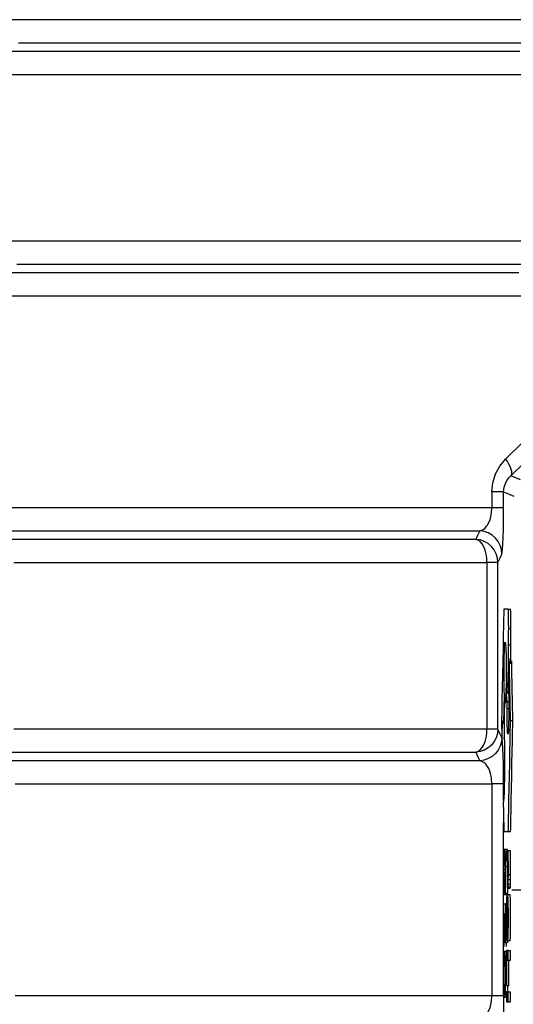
# Model space of a CAD drawing. Header units: millimetres. Extents: x 196 to 2027204, y -221452 to 153872.
# Tile 298 of 381: x 1216326 to 1216539, y -199234 to -198810. Entities that reach past the tile are written whole.
import ezdxf

# ---------------------------------------------------------------- set-up
doc = ezdxf.new("R2010")
doc.units = ezdxf.units.MM
doc.linetypes.add('CENTER', pattern=[50.8, 31.75, -6.35, 6.35, -6.35])
doc.layers.add('00_Основной', color=163, linetype='Continuous', lineweight=40)
doc.layers.add('электрика', color=1, linetype='Continuous', lineweight=140)
doc.styles.add('Times New Roman', font='times.ttf')

msp = doc.modelspace()

# ---------------------------------------------------------------- linework, layer by layer
at = {"color": 252, "linetype": 'CENTER', "lineweight": 25, "ltscale": 10}
msp.add_line((1216538.04, -199184.32, 0.2), (1217380.82, -199184.32, 0.2), dxfattribs=at)
at = {"layer": '00_Основной', "color": 252, "lineweight": 25, "ltscale": 10}
for p, q in [((1216541.73, -199007.8, 0.2), (1216537.49, -199006.05, 0.2)), ((1216529.37, -199013.07, 0.2), (1216529.37, -199019.84, 0.2)), ((1216534.44, -199013.07, 0.2), (1216538.8, -199014.87, 0.2)), ((1216534.44, -199019.84, 0.2), (1216534.44, -199013.07, 0.2)), ((1216527.27, -199043.42, 0.2), (1216527.27, -199115.09, 0.2)), ((1216531.96, -199115.09, 0.2), (1216531.96, -199043.42, 0.2)), ((1216536.46, -199063.5, 0.2), (1216537.44, -199063.5, 0.2)), ((1216536.63, -199071.91, 0.2), (1216537.61, -199071.91, 0.2)), ((1216536.49, -199078.82, 0.2), (1216537.49, -199078.82, 0.2)), ((1216536.4, -199095.86, 0.2), (1216536.59, -199084.94, 0.2)), ((1216536.7, -199086.66, 0.2), (1216536.51, -199097.7, 0.2)), ((1216536.59, -199084.94, 0.2), (1216537.58, -199084.94, 0.2)), ((1216536.7, -199086.66, 0.2), (1216537.7, -199086.66, 0.2)), ((1216537.56, -199086.66, 0.2), (1216537.58, -199084.94, 0.2)), ((1216535.53, -199093.81, 0.2), (1216535.98, -199099.81, 0.2)), ((1216534.77, -199100.53, 0.2), (1216535.38, -199100.53, 0.2)), ((1216534.88, -199102.7, 0.2), (1216535.27, -199102.7, 0.2)), ((1216535.91, -199103.31, 0.2), (1216536.64, -199103.31, 0.2)), ((1216535.89, -199106.3, 0.2), (1216536.67, -199106.3, 0.2)), ((1216533.57, -199111.35, 0.2), (1216533.72, -199119.21, 0.2)), ((1216534.48, -199112.89, 0.2), (1216534.65, -199112.89, 0.2)), ((1216537.42, -199111.35, 0.2), (1216538.42, -199111.35, 0.2)), ((1216534.72, -199119.21, 0.2), (1216534.74, -199118.74, 0.2)), ((1216529.37, -199138.67, 0.2), (1216529.37, -199229.84, 0.2)), ((1216534.44, -199145.66, 0.2), (1216534.44, -199138.67, 0.2)), ((1216534.44, -199229.84, 0.2), (1216534.44, -199155.26, 0.2)), ((1216534.53, -199159.19, 0.2), (1216535.53, -199159.19, 0.2)), ((1216536.46, -199159.19, 0.2), (1216537.44, -199159.19, 0.2)), ((1216535.86, -199166.85, 0.2), (1216534.86, -199166.85, 0.2)), ((1216535.17, -199167.95, 0.2), (1216535.62, -199167.95, 0.2)), ((1216535.62, -199167.54, 0.2), (1216535.62, -199171.76, 0.2)), ((1216537.43, -199167.54, 0.2), (1216536.44, -199167.54, 0.2)), ((1216534.59, -199173.23, 0.2), (1216535.16, -199173.23, 0.2)), ((1216534.62, -199171.62, 0.2), (1216535.12, -199171.62, 0.2)), ((1216535.25, -199170.88, 0.2), (1216535.62, -199170.88, 0.2)), ((1216535.62, -199171.76, 0.2), (1216535.91, -199171.76, 0.2)), ((1216536.03, -199171.73, 0.2), (1216536.33, -199171.73, 0.2)), ((1216534.56, -199175.4, 0.2), (1216535.17, -199175.4, 0.2)), ((1216534.95, -199177, 0.2), (1216534.82, -199177, 0.2)), ((1216534.95, -199177, 0.2), (1216535.17, -199177, 0.2)), ((1216535.27, -199174.23, 0.2), (1216535.91, -199174.23, 0.2)), ((1216536.43, -199177.64, 0.2), (1216537.43, -199177.64, 0.2)), ((1216536.4, -199181.78, 0.2), (1216537.4, -199181.78, 0.2)), ((1216536.43, -199179.83, 0.2), (1216537.42, -199179.83, 0.2)), ((1216534.5, -199186.21, 0.2), (1216534.95, -199186.21, 0.2)), ((1216534.95, -199186.21, 0.2), (1216535.94, -199186.21, 0.2)), ((1216535.27, -199185.69, 0.2), (1216536.26, -199185.69, 0.2)), ((1216535.5, -199186.21, 0.2), (1216535.94, -199186.21, 0.2)), ((1216536.11, -199183.56, 0.2), (1216536.19, -199183.56, 0.2)), ((1216536.19, -199183.56, 0.2), (1216536.27, -199183.56, 0.2)), ((1216537.21, -199186.46, 0.2), (1216536.22, -199186.46, 0.2)), ((1216536.27, -199183.56, 0.2), (1216537.26, -199183.56, 0.2)), ((1216536.35, -199183.04, 0.2), (1216537.34, -199183.04, 0.2)), ((1216535.65, -199190.36, 0.2), (1216535.27, -199190.36, 0.2)), ((1216534.91, -199194.61, 0.2), (1216535.17, -199194.61, 0.2)), ((1216535.72, -199196.31, 0.2), (1216536.35, -199196.31, 0.2)), ((1216534.82, -199201.56, 0.2), (1216534.47, -199208.72, 0.2)), ((1216534.82, -199201.56, 0.2), (1216535.14, -199201.56, 0.2)), ((1216536.03, -199201.99, 0.2), (1216536.19, -199201.99, 0.2)), ((1216535.04, -199206.91, 0.2), (1216536.03, -199206.91, 0.2)), ((1216535.25, -199204.82, 0.2), (1216535.71, -199204.82, 0.2)), ((1216535.55, -199206.91, 0.2), (1216535.47, -199208.72, 0.2)), ((1216536.22, -199206.12, 0.2), (1216537.22, -199206.12, 0.2)), ((1216535.62, -199210.36, 0.2), (1216535.62, -199225.52, 0.2)), ((1216536.44, -199214.59, 0.2), (1216536.44, -199210.36, 0.2)), ((1216536.44, -199210.36, 0.2), (1216537.43, -199210.36, 0.2)), ((1216537.43, -199214.59, 0.2), (1216537.43, -199210.36, 0.2)), ((1216535.74, -199214.59, 0.2), (1216536.44, -199214.59, 0.2)), ((1216535.74, -199214.59, 0.2), (1216536.74, -199214.59, 0.2)), ((1216536.74, -199214.59, 0.2), (1216537.43, -199214.59, 0.2)), ((1216535.62, -199225.52, 0.2), (1216535.74, -199225.52, 0.2)), ((1216535.62, -199228.18, 0.2), (1216535.62, -199232.42, 0.2)), ((1216536.74, -199225.52, 0.2), (1216535.74, -199225.52, 0.2)), ((1216536.44, -199228.18, 0.2), (1216537.43, -199228.18, 0.2)), ((1216536.44, -199232.42, 0.2), (1216536.44, -199228.18, 0.2)), ((1216537.43, -199232.42, 0.2), (1216537.43, -199228.18, 0.2)), ((1216535.62, -199232.42, 0.2), (1216536.44, -199232.42, 0.2)), ((1216536.13, -199232.42, 0.2), (1216537.13, -199232.42, 0.2)), ((1216537.13, -199232.42, 0.2), (1216537.43, -199232.42, 0.2))]:
    msp.add_line(p, q, dxfattribs=at)
at = {"layer": '00_Основной', "color": 252, "lineweight": 25, "ltscale": 10, "elevation": 0.2}
for points in [[(1216556.52, -198809.84), (1216536.41, -198809.84), (1216516.6, -198809.84), (1216497.09, -198809.84), (1216477.88, -198809.84), (1216459.02, -198809.84), (1216440.49, -198809.84), (1216422.33, -198809.84), (1216404.52, -198809.84), (1216387.11, -198809.84), (1216370.07, -198809.84), (1216353.45, -198809.84), (1216337.24, -198809.84), (1216321.46, -198809.84)], [(1216325.62, -198819.8), (1216341.15, -198819.8), (1216357.08, -198819.8), (1216373.43, -198819.8), (1216390.18, -198819.8), (1216407.32, -198819.8), (1216424.84, -198819.8), (1216442.73, -198819.8), (1216460.96, -198819.8), (1216479.53, -198819.8), (1216498.44, -198819.8), (1216517.66, -198819.8), (1216537.18, -198819.8), (1216556.99, -198819.8)], [(1216541.4, -198823.46), (1216526.76, -198823.46), (1216512.31, -198823.46), (1216498.06, -198823.46), (1216484, -198823.46), (1216470.15, -198823.46), (1216456.52, -198823.46), (1216443.1, -198823.46), (1216429.91, -198823.46), (1216416.95, -198823.46), (1216404.22, -198823.46), (1216391.73, -198823.46), (1216379.49, -198823.46), (1216367.5, -198823.46), (1216355.78, -198823.46), (1216344.3, -198823.46), (1216333.1, -198823.46), (1216322.18, -198823.46)], [(1216318.72, -198833.42), (1216329.27, -198833.42), (1216340.07, -198833.42), (1216351.14, -198833.42), (1216362.48, -198833.42), (1216374.08, -198833.42), (1216385.93, -198833.42), (1216398.04, -198833.42), (1216410.39, -198833.42), (1216422.98, -198833.42), (1216435.79, -198833.42), (1216448.83, -198833.42), (1216462.11, -198833.42), (1216475.58, -198833.42), (1216489.29, -198833.42), (1216503.18, -198833.42), (1216517.28, -198833.42), (1216531.56, -198833.42), (1216546.04, -198833.42)], [(1216551.54, -198905.09), (1216536.88, -198905.09), (1216522.42, -198905.09), (1216508.14, -198905.09), (1216494.05, -198905.09), (1216480.18, -198905.09), (1216466.52, -198905.09), (1216453.07, -198905.09), (1216439.85, -198905.09), (1216426.87, -198905.09), (1216414.11, -198905.09), (1216401.6, -198905.09), (1216389.33, -198905.09), (1216377.31, -198905.09), (1216365.56, -198905.09), (1216354.06, -198905.09), (1216342.82, -198905.09), (1216331.86, -198905.09), (1216321.18, -198905.09)], [(1216324.8, -198915.05), (1216335.9, -198915.05), (1216347.26, -198915.05), (1216358.88, -198915.05), (1216370.76, -198915.05), (1216382.93, -198915.05), (1216395.33, -198915.05), (1216407.99, -198915.05), (1216420.89, -198915.05), (1216434.02, -198915.05), (1216447.39, -198915.05), (1216460.99, -198915.05), (1216474.81, -198915.05), (1216488.83, -198915.05), (1216503.07, -198915.05), (1216517.5, -198915.05), (1216532.14, -198915.05), (1216546.96, -198915.05)], [(1216541.02, -198918.7), (1216521.4, -198918.7), (1216502.08, -198918.7), (1216483.09, -198918.7), (1216464.41, -198918.7), (1216446.08, -198918.7), (1216428.1, -198918.7), (1216410.47, -198918.7), (1216393.23, -198918.7), (1216376.38, -198918.7), (1216359.93, -198918.7), (1216343.88, -198918.7), (1216328.26, -198918.7), (1216313.08, -198918.7)], [(1216312.85, -198928.67), (1216328.37, -198928.67), (1216344.33, -198928.67), (1216360.72, -198928.67), (1216377.51, -198928.67), (1216394.7, -198928.67), (1216412.28, -198928.67), (1216430.23, -198928.67), (1216448.54, -198928.67), (1216467.21, -198928.67), (1216486.21, -198928.67), (1216505.54, -198928.67), (1216525.17, -198928.67), (1216545.11, -198928.67)], [(1216606.55, -198928.67), (1216581.99, -198952.94), (1216558.24, -198976.38), (1216535.27, -198998.98)], [(1216537.49, -199006.05), (1216561.15, -198983.02), (1216585.18, -198959.57), (1216609.58, -198935.74)], [(1216529.37, -199013.07), (1216529.78, -199009.06), (1216530.97, -199005.29), (1216532.82, -199001.93), (1216535.27, -198998.98)], [(1216535.27, -198998.98), (1216536.06, -199000.11), (1216536.73, -199001.21), (1216537.25, -199002.27), (1216537.61, -199003.24), (1216537.82, -199004.14), (1216537.88, -199004.91), (1216537.77, -199005.56), (1216537.49, -199006.05)], [(1216534.44, -199013.07), (1216534.66, -199010.99), (1216535.36, -199008.99), (1216535.92, -199007.96), (1216536.63, -199006.97), (1216537.49, -199006.05)], [(1216534.44, -199013.07), (1216534.32, -199013.07), (1216534.03, -199013.07), (1216533.59, -199013.07), (1216533, -199013.07), (1216532.26, -199013.07), (1216531.42, -199013.07), (1216530.45, -199013.07), (1216529.37, -199013.07)], [(1216529.37, -199019.84), (1216509.63, -199019.84), (1216490.2, -199019.84), (1216471.09, -199019.84), (1216452.31, -199019.84), (1216433.9, -199019.84), (1216415.82, -199019.84), (1216398.14, -199019.84), (1216380.84, -199019.84), (1216363.93, -199019.84), (1216347.42, -199019.84), (1216331.35, -199019.84), (1216315.72, -199019.84)], [(1216524.14, -199029.8), (1216524.79, -199029.65), (1216525.37, -199029.39), (1216525.86, -199029.08), (1216526.45, -199028.58), (1216526.99, -199027.98), (1216527.45, -199027.33), (1216527.99, -199026.4), (1216528.43, -199025.38), (1216528.78, -199024.3), (1216529.23, -199022.11), (1216529.37, -199019.84)], [(1216534.44, -199019.84), (1216534.32, -199019.84), (1216534.03, -199019.84), (1216533.59, -199019.84), (1216533, -199019.84), (1216532.26, -199019.84), (1216531.42, -199019.84), (1216530.45, -199019.84), (1216529.37, -199019.84)], [(1216533.69, -199039.76), (1216533.85, -199039.07), (1216534, -199037.65), (1216534.14, -199035.49), (1216534.26, -199032.61), (1216534.35, -199028.87), (1216534.43, -199024.54), (1216534.44, -199019.84)], [(1216314.93, -199029.8), (1216330.2, -199029.8), (1216345.89, -199029.8), (1216362, -199029.8), (1216378.53, -199029.8), (1216395.46, -199029.8), (1216412.77, -199029.8), (1216430.47, -199029.8), (1216448.53, -199029.8), (1216466.93, -199029.8), (1216485.69, -199029.8), (1216504.75, -199029.8), (1216524.14, -199029.8)], [(1216522.43, -199033.46), (1216508.12, -199033.46), (1216494.01, -199033.46), (1216480.11, -199033.46), (1216466.41, -199033.46), (1216452.92, -199033.46), (1216439.64, -199033.46), (1216426.59, -199033.46), (1216413.76, -199033.46), (1216401.17, -199033.46), (1216388.83, -199033.46), (1216376.72, -199033.46), (1216364.86, -199033.46), (1216353.27, -199033.46), (1216341.94, -199033.46), (1216330.86, -199033.46), (1216320.06, -199033.46)], [(1216524.14, -199029.8), (1216523.18, -199031.86), (1216522.43, -199033.46)], [(1216531.96, -199043.42), (1216531.77, -199041.53), (1216531.24, -199039.71), (1216530.36, -199038.03), (1216529.18, -199036.53), (1216527.75, -199035.29), (1216526.1, -199034.35), (1216524.31, -199033.72), (1216522.43, -199033.46)], [(1216527.27, -199043.42), (1216527.18, -199041.57), (1216526.92, -199039.79), (1216526.48, -199038.14), (1216525.87, -199036.66), (1216525.15, -199035.42), (1216524.31, -199034.44), (1216523.39, -199033.78), (1216522.43, -199033.46)], [(1216533.69, -199039.76), (1216533.51, -199037.88), (1216532.97, -199036.05), (1216532.1, -199034.38), (1216530.91, -199032.88), (1216529.47, -199031.64), (1216527.82, -199030.69), (1216526.03, -199030.07), (1216524.14, -199029.8)], [(1216531.96, -199043.42), (1216532.93, -199041.39), (1216533.69, -199039.76)], [(1216323.5, -199043.42), (1216334.33, -199043.42), (1216345.44, -199043.42), (1216356.81, -199043.42), (1216368.47, -199043.42), (1216380.37, -199043.42), (1216392.55, -199043.42), (1216404.97, -199043.42), (1216417.64, -199043.42), (1216430.57, -199043.42), (1216443.72, -199043.42), (1216457.1, -199043.42), (1216470.71, -199043.42), (1216484.54, -199043.42), (1216498.58, -199043.42), (1216512.82, -199043.42), (1216527.27, -199043.42)], [(1216531.96, -199043.42), (1216531.84, -199043.42), (1216531.57, -199043.42), (1216531.17, -199043.42), (1216530.63, -199043.42), (1216529.95, -199043.42), (1216529.16, -199043.42), (1216528.27, -199043.42), (1216527.27, -199043.42)], [(1216534.53, -199063.5), (1216534.53, -199063.5), (1216534.53, -199063.5), (1216534.53, -199063.51), (1216534.53, -199063.51), (1216534.53, -199063.54), (1216534.53, -199063.64), (1216534.51, -199063.92), (1216534.5, -199064.8), (1216534.48, -199065.96), (1216534.44, -199067.41), (1216534.38, -199070.7), (1216534.3, -199074.66), (1216534.19, -199080.05), (1216534.07, -199085.84), (1216533.96, -199091.71), (1216533.85, -199097.35), (1216533.73, -199102.43), (1216533.65, -199106.66), (1216533.61, -199108.81), (1216533.58, -199110.36), (1216533.57, -199111.15), (1216533.57, -199111.31), (1216533.57, -199111.34), (1216533.57, -199111.34), (1216533.57, -199111.35), (1216533.57, -199111.35), (1216533.57, -199111.35), (1216533.57, -199111.35)], [(1216536.46, -199063.5), (1216536.46, -199063.5), (1216536.46, -199063.5), (1216536.46, -199063.5), (1216536.46, -199063.5), (1216536.46, -199063.5), (1216536.44, -199063.5), (1216536.43, -199063.5), (1216536.4, -199063.5), (1216536.36, -199063.5), (1216536.29, -199063.5), (1216536.16, -199063.5), (1216536.01, -199063.5), (1216535.78, -199063.5), (1216535.55, -199063.5), (1216535.31, -199063.5), (1216535.09, -199063.5), (1216534.88, -199063.5), (1216534.71, -199063.5), (1216534.62, -199063.5), (1216534.56, -199063.5), (1216534.54, -199063.5), (1216534.53, -199063.5), (1216534.53, -199063.5), (1216534.53, -199063.5), (1216534.53, -199063.5), (1216534.53, -199063.5), (1216534.53, -199063.5), (1216534.53, -199063.5)], [(1216536.63, -199071.91), (1216536.63, -199071.91), (1216536.63, -199071.91), (1216536.63, -199071.91), (1216536.63, -199071.91), (1216536.63, -199071.9), (1216536.63, -199071.88), (1216536.63, -199071.84), (1216536.61, -199071.68), (1216536.61, -199071.22), (1216536.59, -199069.95), (1216536.53, -199066.96), (1216536.49, -199065.5), (1216536.47, -199064.33), (1216536.46, -199063.68), (1216536.46, -199063.54), (1216536.46, -199063.51), (1216536.46, -199063.5), (1216536.46, -199063.5), (1216536.46, -199063.5), (1216536.46, -199063.5), (1216536.46, -199063.5)], [(1216537.61, -199071.91), (1216537.61, -199071.91), (1216537.61, -199071.91), (1216537.61, -199071.91), (1216537.61, -199071.91), (1216537.61, -199071.9), (1216537.61, -199071.88), (1216537.61, -199071.84), (1216537.61, -199071.68), (1216537.6, -199071.22), (1216537.58, -199069.95), (1216537.52, -199066.96), (1216537.49, -199065.5), (1216537.47, -199064.33), (1216537.46, -199063.68), (1216537.46, -199063.54), (1216537.44, -199063.51), (1216537.44, -199063.5), (1216537.44, -199063.5), (1216537.44, -199063.5), (1216537.44, -199063.5), (1216537.44, -199063.5)], [(1216536.49, -199078.82), (1216536.5, -199076.45), (1216536.53, -199074.35), (1216536.57, -199072.98), (1216536.63, -199071.91)], [(1216537.49, -199078.82), (1216537.49, -199076.45), (1216537.53, -199074.35), (1216537.57, -199072.98), (1216537.61, -199071.91)], [(1216534.77, -199100.53), (1216534.69, -199098.26), (1216534.64, -199095.58), (1216534.62, -199094.11), (1216534.61, -199092.56), (1216534.61, -199090.96), (1216534.62, -199088.11), (1216534.66, -199084.48), (1216534.75, -199081.44), (1216534.85, -199079.16), (1216534.98, -199077.84), (1216535.12, -199077.64), (1216535.26, -199078.61), (1216535.37, -199080.59), (1216535.46, -199083.4), (1216535.47, -199084.33), (1216535.5, -199085.3), (1216535.51, -199086.32), (1216535.51, -199087.39), (1216535.53, -199088.49), (1216535.53, -199089.62), (1216535.53, -199090.78), (1216535.53, -199093.81)], [(1216536.59, -199084.94), (1216536.54, -199083.71), (1216536.51, -199082.25), (1216536.49, -199080.62), (1216536.49, -199078.82)], [(1216537.58, -199084.94), (1216537.55, -199083.71), (1216537.5, -199082.25), (1216537.49, -199080.62), (1216537.49, -199078.82)], [(1216536.89, -199085.75), (1216536.87, -199086.26), (1216536.83, -199086.61), (1216536.78, -199086.8), (1216536.75, -199086.82), (1216536.7, -199086.66)], [(1216537.42, -199111.35), (1216537.42, -199111.35), (1216537.42, -199111.35), (1216537.42, -199111.34), (1216537.42, -199111.34), (1216537.42, -199111.32), (1216537.42, -199111.28), (1216537.42, -199111.17), (1216537.4, -199110.79), (1216537.39, -199109.66), (1216537.34, -199108.22), (1216537.32, -199106.46), (1216537.25, -199102.7), (1216537.16, -199098.55), (1216537.09, -199095), (1216537.02, -199091.69), (1216536.97, -199088.88), (1216536.92, -199086.85), (1216536.91, -199086.19), (1216536.91, -199085.82), (1216536.89, -199085.75), (1216536.89, -199085.75), (1216536.89, -199085.75), (1216536.89, -199085.75)], [(1216538.42, -199111.35), (1216538.42, -199111.35), (1216538.42, -199111.35), (1216538.42, -199111.34), (1216538.42, -199111.34), (1216538.42, -199111.32), (1216538.42, -199111.28), (1216538.42, -199111.17), (1216538.4, -199110.79), (1216538.38, -199109.66), (1216538.35, -199108.22), (1216538.32, -199106.46), (1216538.24, -199102.7), (1216538.16, -199098.55), (1216538.08, -199095), (1216538.03, -199091.69), (1216537.97, -199088.88), (1216537.92, -199086.85), (1216537.91, -199086.19), (1216537.9, -199085.82), (1216537.9, -199085.75), (1216537.9, -199085.75), (1216537.9, -199085.75), (1216537.9, -199085.75)], [(1216535.47, -199097.44), (1216535.4, -199100.12), (1216535.3, -199102.18), (1216535.27, -199102.72), (1216535.23, -199103.17), (1216535.19, -199103.52), (1216535.16, -199103.79), (1216535.12, -199103.94), (1216535.07, -199104), (1216534.96, -199103.66), (1216534.88, -199102.7)], [(1216535.91, -199103.31), (1216535.67, -199100.02), (1216535.47, -199097.44)], [(1216535.68, -199097.85), (1216535.64, -199095.58), (1216535.64, -199095.38)], [(1216535.98, -199099.81), (1216536.03, -199097.96), (1216536.11, -199096.56), (1216536.19, -199095.66), (1216536.29, -199095.34), (1216536.4, -199095.86)], [(1216534.48, -199112.89), (1216534.64, -199105.98), (1216534.77, -199100.53)], [(1216536.51, -199097.7), (1216536.59, -199099.4), (1216536.63, -199101.44), (1216536.65, -199103.76), (1216536.65, -199104.39), (1216536.65, -199105.02), (1216536.67, -199105.66), (1216536.67, -199106.3), (1216536.65, -199108.52), (1216536.64, -199110.56), (1216536.6, -199112.42), (1216536.56, -199114.04), (1216536.5, -199115.39), (1216536.43, -199116.4), (1216536.36, -199117.04), (1216536.29, -199117.26)], [(1216534.88, -199102.7), (1216534.72, -199109.52), (1216534.61, -199114.86)], [(1216535.89, -199106.3), (1216535.91, -199104.59), (1216535.91, -199103.31)], [(1216536.29, -199117.26), (1216536.17, -199116.77), (1216536.06, -199115.4), (1216535.99, -199113.3), (1216535.94, -199111.24), (1216535.91, -199108.88), (1216535.89, -199106.3)], [(1216533.72, -199119.21), (1216533.82, -199115.98), (1216533.93, -199113.5), (1216534.07, -199111.9), (1216534.23, -199111.35)], [(1216534.23, -199111.35), (1216534.38, -199111.84), (1216534.48, -199112.89)], [(1216536.46, -199159.19), (1216536.46, -199159.19), (1216536.46, -199159.19), (1216536.46, -199159.19), (1216536.46, -199159.17), (1216536.46, -199159.14), (1216536.46, -199159.08), (1216536.46, -199158.85), (1216536.47, -199158.14), (1216536.51, -199156.03), (1216536.57, -199153.33), (1216536.64, -199150.03), (1216536.73, -199145.48), (1216536.83, -199140.49), (1216536.94, -199135.27), (1216537.04, -199129.92), (1216537.15, -199124.83), (1216537.23, -199120.21), (1216537.32, -199116.32), (1216537.37, -199113.39), (1216537.4, -199112.17), (1216537.42, -199111.48), (1216537.42, -199111.35), (1216537.42, -199111.35), (1216537.42, -199111.35), (1216537.42, -199111.35)], [(1216537.44, -199159.19), (1216537.44, -199159.19), (1216537.44, -199159.19), (1216537.44, -199159.19), (1216537.44, -199159.17), (1216537.46, -199159.14), (1216537.46, -199159.08), (1216537.46, -199158.85), (1216537.47, -199158.14), (1216537.52, -199156.03), (1216537.57, -199153.33), (1216537.64, -199150.03), (1216537.73, -199145.48), (1216537.82, -199140.49), (1216537.94, -199135.27), (1216538.04, -199129.92), (1216538.15, -199124.83), (1216538.24, -199120.21), (1216538.32, -199116.32), (1216538.38, -199113.39), (1216538.4, -199112.17), (1216538.42, -199111.48), (1216538.42, -199111.35), (1216538.42, -199111.35), (1216538.42, -199111.35), (1216538.42, -199111.35)], [(1216527.27, -199115.09), (1216512.82, -199115.09), (1216498.58, -199115.09), (1216484.54, -199115.09), (1216470.71, -199115.09), (1216457.1, -199115.09), (1216443.72, -199115.09), (1216430.57, -199115.09), (1216417.64, -199115.09), (1216404.97, -199115.09), (1216392.55, -199115.09), (1216380.37, -199115.09), (1216368.47, -199115.09), (1216356.81, -199115.09), (1216345.44, -199115.09), (1216334.33, -199115.09), (1216323.5, -199115.09)], [(1216531.96, -199115.09), (1216531.77, -199116.98), (1216531.24, -199118.8), (1216530.36, -199120.48), (1216529.18, -199121.96), (1216527.75, -199123.2), (1216526.1, -199124.16), (1216524.31, -199124.78), (1216522.43, -199125.05)], [(1216522.43, -199125.05), (1216523.39, -199124.73), (1216524.31, -199124.06), (1216525.15, -199123.09), (1216525.87, -199121.85), (1216526.48, -199120.37), (1216526.92, -199118.72), (1216527.18, -199116.94), (1216527.27, -199115.09)], [(1216531.96, -199115.09), (1216531.84, -199115.09), (1216531.57, -199115.09), (1216531.17, -199115.09), (1216530.63, -199115.09), (1216529.95, -199115.09), (1216529.16, -199115.09), (1216528.27, -199115.09), (1216527.27, -199115.09)], [(1216533.69, -199118.74), (1216532.72, -199116.68), (1216531.96, -199115.09)], [(1216534.61, -199114.86), (1216534.72, -199118.01), (1216534.79, -199121.89), (1216534.83, -199125.35), (1216534.85, -199129.09)], [(1216533.69, -199118.74), (1216533.51, -199120.64), (1216532.97, -199122.46), (1216532.1, -199124.13), (1216530.91, -199125.63), (1216529.47, -199126.87), (1216527.82, -199127.82), (1216526.03, -199128.44), (1216524.14, -199128.71)], [(1216534.44, -199138.67), (1216534.43, -199134.2), (1216534.37, -199130.05), (1216534.27, -199126.39), (1216534.16, -199123.42), (1216534.02, -199121.06), (1216533.86, -199119.49), (1216533.69, -199118.74)], [(1216320.06, -199125.05), (1216330.86, -199125.05), (1216341.94, -199125.05), (1216353.27, -199125.05), (1216364.86, -199125.05), (1216376.72, -199125.05), (1216388.83, -199125.05), (1216401.17, -199125.05), (1216413.76, -199125.05), (1216426.59, -199125.05), (1216439.64, -199125.05), (1216452.92, -199125.05), (1216466.41, -199125.05), (1216480.11, -199125.05), (1216494.01, -199125.05), (1216508.12, -199125.05), (1216522.43, -199125.05)], [(1216522.43, -199125.05), (1216523.39, -199127.08), (1216524.14, -199128.71)], [(1216524.14, -199128.71), (1216509.22, -199128.71), (1216494.49, -199128.71), (1216479.94, -199128.71), (1216465.61, -199128.71), (1216451.45, -199128.71), (1216437.51, -199128.71), (1216423.78, -199128.71), (1216410.26, -199128.71), (1216396.97, -199128.71), (1216383.9, -199128.71), (1216371.07, -199128.71), (1216358.49, -199128.71), (1216346.14, -199128.71), (1216334.05, -199128.71), (1216322.19, -199128.71)], [(1216529.37, -199138.67), (1216529.23, -199136.41), (1216529.05, -199135.3), (1216528.79, -199134.24), (1216528.44, -199133.15), (1216528, -199132.12), (1216527.47, -199131.19), (1216527.12, -199130.68), (1216526.73, -199130.22), (1216526.33, -199129.79), (1216525.87, -199129.43), (1216525.1, -199128.99), (1216524.14, -199128.71)], [(1216534.85, -199129.09), (1216534.83, -199132.91), (1216534.79, -199136.46), (1216534.74, -199139.62), (1216534.65, -199142.32), (1216534.54, -199144.56), (1216534.41, -199146.06), (1216534.27, -199146.78)], [(1216324.09, -199138.67), (1216336.18, -199138.67), (1216348.51, -199138.67), (1216361.11, -199138.67), (1216373.94, -199138.67), (1216387, -199138.67), (1216400.3, -199138.67), (1216413.82, -199138.67), (1216427.55, -199138.67), (1216441.5, -199138.67), (1216455.66, -199138.67), (1216470.02, -199138.67), (1216484.58, -199138.67), (1216499.33, -199138.67), (1216514.26, -199138.67), (1216529.37, -199138.67)], [(1216534.44, -199138.67), (1216534.32, -199138.67), (1216534.03, -199138.67), (1216533.59, -199138.67), (1216533, -199138.67), (1216532.26, -199138.67), (1216531.42, -199138.67), (1216530.45, -199138.67), (1216529.37, -199138.67)], [(1216534.27, -199146.78), (1216534.27, -199146.78), (1216534.27, -199146.78), (1216534.27, -199146.78), (1216534.27, -199146.78), (1216534.27, -199146.78), (1216534.27, -199146.81), (1216534.27, -199146.88), (1216534.29, -199147.11), (1216534.3, -199147.78), (1216534.32, -199149.68), (1216534.38, -199151.81), (1216534.43, -199154.09), (1216534.47, -199156.24), (1216534.5, -199157.97), (1216534.53, -199158.93), (1216534.53, -199159.13), (1216534.53, -199159.17), (1216534.53, -199159.19), (1216534.53, -199159.19), (1216534.53, -199159.19), (1216534.53, -199159.19), (1216534.53, -199159.19)], [(1216534.53, -199159.19), (1216534.53, -199159.19), (1216534.53, -199159.19), (1216534.53, -199159.19), (1216534.53, -199159.19), (1216534.53, -199159.19), (1216534.53, -199159.19), (1216534.54, -199159.19), (1216534.58, -199159.19), (1216534.62, -199159.19), (1216534.68, -199159.19), (1216534.82, -199159.19), (1216534.98, -199159.19), (1216535.19, -199159.19), (1216535.43, -199159.19), (1216535.67, -199159.19), (1216535.89, -199159.19), (1216536.09, -199159.19), (1216536.26, -199159.19), (1216536.35, -199159.19), (1216536.41, -199159.19), (1216536.44, -199159.19), (1216536.46, -199159.19), (1216536.46, -199159.19), (1216536.46, -199159.19), (1216536.46, -199159.19), (1216536.46, -199159.19), (1216536.46, -199159.19), (1216536.46, -199159.19)], [(1216536.89, -199159.19), (1216537.09, -199159.19), (1216537.26, -199159.19), (1216537.34, -199159.19), (1216537.42, -199159.19), (1216537.44, -199159.19), (1216537.44, -199159.19), (1216537.44, -199159.19), (1216537.44, -199159.19), (1216537.44, -199159.19), (1216537.44, -199159.19), (1216537.44, -199159.19), (1216537.44, -199159.19), (1216537.44, -199159.19)], [(1216534.51, -199169.49), (1216534.5, -199170.84), (1216534.48, -199172.08)], [(1216534.58, -199167.6), (1216534.54, -199168.56), (1216534.51, -199169.49)], [(1216535.17, -199167.95), (1216535.12, -199167.06), (1216535.07, -199166.89), (1216535.06, -199166.85), (1216535.06, -199166.85), (1216535.04, -199166.85), (1216535.04, -199166.85), (1216535.04, -199166.85), (1216535.04, -199166.85), (1216535.04, -199166.85), (1216535.04, -199166.85), (1216535.04, -199166.85), (1216535.04, -199166.85), (1216535.04, -199166.85), (1216535.04, -199166.85), (1216535.04, -199166.85), (1216535.04, -199166.85), (1216535.04, -199166.85), (1216535.02, -199166.85), (1216534.98, -199166.85), (1216534.86, -199166.85), (1216534.79, -199166.85), (1216534.74, -199166.85), (1216534.69, -199166.85), (1216534.68, -199166.85), (1216534.62, -199167.03), (1216534.58, -199167.6)], [(1216535.25, -199170.88), (1216535.22, -199169.06), (1216535.17, -199167.95)], [(1216536.44, -199167.54), (1216536.44, -199167.54), (1216536.44, -199167.54), (1216536.44, -199167.54), (1216536.44, -199167.54), (1216536.44, -199167.54), (1216536.44, -199167.54), (1216536.44, -199167.54), (1216536.44, -199167.54), (1216536.43, -199167.54), (1216536.4, -199167.54), (1216536.33, -199167.54), (1216536.25, -199167.54), (1216536.15, -199167.54), (1216536.03, -199167.54), (1216535.94, -199167.54), (1216535.84, -199167.54), (1216535.75, -199167.54), (1216535.68, -199167.54), (1216535.64, -199167.54), (1216535.62, -199167.54), (1216535.62, -199167.54), (1216535.62, -199167.54), (1216535.62, -199167.54), (1216535.62, -199167.54), (1216535.62, -199167.54), (1216535.62, -199167.54)], [(1216536.15, -199167.54), (1216536.11, -199167.06), (1216536.08, -199166.89), (1216536.06, -199166.85), (1216536.05, -199166.85), (1216536.05, -199166.85), (1216536.05, -199166.85), (1216536.05, -199166.85), (1216536.05, -199166.85), (1216536.05, -199166.85), (1216536.05, -199166.85), (1216536.05, -199166.85), (1216536.05, -199166.85), (1216536.05, -199166.85), (1216536.05, -199166.85), (1216536.05, -199166.85), (1216536.05, -199166.85), (1216536.03, -199166.85), (1216536.02, -199166.85), (1216535.98, -199166.85), (1216535.86, -199166.85)], [(1216536.43, -199177.64), (1216536.44, -199175.26), (1216536.44, -199169.66), (1216536.44, -199168.16), (1216536.44, -199167.74), (1216536.44, -199167.61), (1216536.44, -199167.54)], [(1216537.43, -199177.64), (1216537.43, -199175.26), (1216537.43, -199169.52), (1216537.43, -199168.06), (1216537.43, -199167.68), (1216537.43, -199167.57), (1216537.43, -199167.54), (1216537.43, -199167.54)], [(1216534.48, -199172.08), (1216534.47, -199173.66), (1216534.45, -199174.85)], [(1216534.56, -199175.4), (1216534.58, -199174.19), (1216534.59, -199173.23)], [(1216534.59, -199173.23), (1216534.61, -199172.21), (1216534.62, -199171.62)], [(1216534.62, -199171.62), (1216534.65, -199171.15), (1216534.66, -199171.07), (1216534.68, -199171.06), (1216534.68, -199171.06), (1216534.68, -199171.06), (1216534.68, -199171.06), (1216534.68, -199171.06), (1216534.69, -199171.06), (1216534.69, -199171.06), (1216534.71, -199171.06), (1216534.75, -199171.06), (1216534.86, -199171.06), (1216534.92, -199171.06), (1216534.98, -199171.06), (1216535.01, -199171.06)], [(1216535.04, -199171.06), (1216535.07, -199171.15), (1216535.1, -199171.45), (1216535.13, -199171.96), (1216535.14, -199172.68), (1216535.16, -199173.55), (1216535.17, -199174.62), (1216535.17, -199175.9), (1216535.17, -199177.36), (1216535.17, -199177.91), (1216535.17, -199178.29), (1216535.17, -199178.7), (1216535.17, -199181.46)], [(1216535.27, -199174.23), (1216535.27, -199172.4), (1216535.25, -199170.88)], [(1216535.91, -199171.76), (1216535.91, -199172.21), (1216535.91, -199173.2), (1216535.91, -199174.29), (1216535.91, -199174.57), (1216535.91, -199174.62), (1216535.91, -199174.64), (1216535.91, -199174.64), (1216535.91, -199174.64), (1216535.91, -199174.64), (1216535.91, -199174.64), (1216535.91, -199174.64), (1216535.92, -199178.34), (1216535.95, -199181.12)], [(1216536.33, -199171.73), (1216536.33, -199173.38), (1216536.33, -199175.02), (1216536.33, -199176.47)], [(1216534.45, -199174.85), (1216534.45, -199175.43), (1216534.45, -199176.02), (1216534.45, -199176.64), (1216534.45, -199177.26), (1216534.45, -199178.46), (1216534.47, -199182.47), (1216534.48, -199184.33), (1216534.48, -199185.18), (1216534.5, -199185.56), (1216534.5, -199185.72), (1216534.5, -199185.79), (1216534.5, -199185.83), (1216534.5, -199185.84), (1216534.5, -199185.84), (1216534.5, -199185.84), (1216534.5, -199185.84), (1216534.5, -199185.84), (1216534.5, -199185.84), (1216534.5, -199185.84), (1216534.5, -199185.86), (1216534.5, -199185.86), (1216534.5, -199185.86), (1216534.5, -199185.87), (1216534.5, -199185.91), (1216534.5, -199186.03), (1216534.5, -199186.15), (1216534.5, -199186.2), (1216534.5, -199186.2), (1216534.5, -199186.21), (1216534.5, -199186.21), (1216534.5, -199186.21), (1216534.5, -199186.21)], [(1216534.58, -199182.2), (1216534.56, -199178.58), (1216534.56, -199175.4)], [(1216534.95, -199186.21), (1216534.95, -199186.21), (1216534.95, -199186.2), (1216534.95, -199186.18), (1216534.95, -199185.82), (1216534.95, -199181.61), (1216534.95, -199177), (1216534.95, -199177)], [(1216535.27, -199185.69), (1216535.27, -199185.69), (1216535.27, -199185.69), (1216535.27, -199185.69), (1216535.27, -199185.69), (1216535.27, -199185.69), (1216535.27, -199185.67), (1216535.27, -199185.66), (1216535.27, -199185.62), (1216535.27, -199185.49), (1216535.27, -199185.35), (1216535.27, -199185.31), (1216535.27, -199185.31), (1216535.27, -199185.31), (1216535.27, -199185.31), (1216535.27, -199185.31), (1216535.27, -199185.31), (1216535.27, -199185.31), (1216535.27, -199183.2), (1216535.28, -199181), (1216535.28, -199178.72), (1216535.28, -199177.07), (1216535.28, -199176.09), (1216535.28, -199175.15), (1216535.27, -199174.23)], [(1216536.32, -199177.88), (1216536.32, -199178.6), (1216536.3, -199179.01)], [(1216536.33, -199176.47), (1216536.33, -199177.18), (1216536.32, -199177.88)], [(1216536.43, -199179.83), (1216536.43, -199178.58), (1216536.43, -199177.64)], [(1216537.42, -199179.83), (1216537.43, -199178.58), (1216537.43, -199177.64)], [(1216534.82, -199182.2), (1216534.71, -199182.2), (1216534.59, -199182.2), (1216534.58, -199182.2), (1216534.58, -199182.2), (1216534.58, -199182.2), (1216534.58, -199182.2)], [(1216535.17, -199181.46), (1216535.14, -199185.12), (1216535.14, -199185.22), (1216535.14, -199185.4), (1216535.14, -199185.6), (1216535.14, -199185.69)], [(1216535.95, -199181.12), (1216535.98, -199182.19), (1216536.02, -199182.95), (1216536.06, -199183.44), (1216536.09, -199183.54), (1216536.11, -199183.56), (1216536.11, -199183.56), (1216536.11, -199183.56), (1216536.11, -199183.56), (1216536.11, -199183.56), (1216536.11, -199183.56), (1216536.11, -199183.56), (1216536.12, -199183.56), (1216536.13, -199183.56), (1216536.19, -199183.56), (1216536.23, -199183.56), (1216536.26, -199183.56), (1216536.27, -199183.56), (1216536.32, -199183.43), (1216536.35, -199183.04)], [(1216536.3, -199179.01), (1216536.27, -199179.32), (1216536.26, -199179.38), (1216536.26, -199179.4), (1216536.26, -199179.4), (1216536.26, -199179.4), (1216536.26, -199179.4), (1216536.26, -199179.4), (1216536.26, -199179.4), (1216536.26, -199179.4), (1216536.26, -199179.4), (1216536.26, -199179.4), (1216536.25, -199179.4), (1216536.25, -199179.4), (1216536.23, -199179.4), (1216536.19, -199179.4), (1216536.15, -199179.4), (1216536.12, -199179.4), (1216536.12, -199179.4), (1216536.09, -199179.32), (1216536.06, -199179.11), (1216536.05, -199178.74), (1216536.03, -199178.25)], [(1216536.35, -199183.04), (1216536.37, -199182.38), (1216536.4, -199181.78)], [(1216536.4, -199181.78), (1216536.41, -199180.8), (1216536.43, -199179.83)], [(1216537.34, -199183.04), (1216537.37, -199182.38), (1216537.4, -199181.78)], [(1216537.4, -199181.78), (1216537.42, -199180.8), (1216537.42, -199179.83)], [(1216535.14, -199185.69), (1216535.14, -199185.69), (1216535.14, -199185.69), (1216535.14, -199185.69), (1216535.14, -199185.69), (1216535.14, -199185.69), (1216535.14, -199185.69), (1216535.14, -199185.69), (1216535.14, -199185.69), (1216535.16, -199185.69), (1216535.17, -199185.69), (1216535.22, -199185.69), (1216535.26, -199185.69), (1216535.26, -199185.69), (1216535.27, -199185.69), (1216535.27, -199185.69), (1216535.27, -199185.69), (1216535.27, -199185.69), (1216535.27, -199185.69), (1216535.27, -199185.69)], [(1216535.72, -199205.16), (1216535.79, -199205.94), (1216535.82, -199206.09), (1216535.84, -199206.12), (1216535.84, -199206.12), (1216535.84, -199206.12), (1216535.85, -199206.12), (1216535.85, -199206.12), (1216535.85, -199206.12), (1216535.86, -199206.12), (1216535.92, -199206.12), (1216536.03, -199206.12), (1216536.11, -199206.12), (1216536.16, -199206.12), (1216536.2, -199206.12), (1216536.22, -199206.12), (1216536.22, -199206.12), (1216536.22, -199206.12), (1216536.22, -199206.12), (1216536.22, -199206.12), (1216536.22, -199206.12), (1216536.22, -199206.12), (1216536.22, -199206.12), (1216536.29, -199205.85), (1216536.35, -199205.02), (1216536.39, -199203.64), (1216536.43, -199201.72), (1216536.44, -199199.25), (1216536.44, -199196.24), (1216536.44, -199193.26), (1216536.43, -199190.82), (1216536.39, -199188.92), (1216536.36, -199187.74), (1216536.3, -199186.93), (1216536.26, -199186.55), (1216536.23, -199186.48), (1216536.22, -199186.46), (1216536.22, -199186.46), (1216536.22, -199186.46), (1216536.22, -199186.46), (1216536.22, -199186.46), (1216536.22, -199186.46), (1216536.22, -199186.46), (1216536.22, -199186.46), (1216536.22, -199186.46), (1216536.22, -199186.46), (1216536.22, -199186.46), (1216536.22, -199186.46), (1216536.22, -199186.46), (1216536.22, -199186.46), (1216536.2, -199186.46), (1216536.2, -199186.46), (1216536.19, -199186.46), (1216536.15, -199186.46), (1216536.03, -199186.46), (1216535.95, -199186.46), (1216535.89, -199186.46), (1216535.85, -199186.46), (1216535.85, -199186.46), (1216535.85, -199186.46), (1216535.85, -199186.46), (1216535.85, -199186.46), (1216535.85, -199186.46), (1216535.85, -199186.46), (1216535.85, -199186.46), (1216535.85, -199186.46), (1216535.78, -199186.73), (1216535.72, -199187.55), (1216535.68, -199188.92), (1216535.67, -199189.57), (1216535.65, -199190.29), (1216535.64, -199191.09), (1216535.64, -199191.97), (1216535.62, -199192.93), (1216535.62, -199193.96), (1216535.62, -199195.06), (1216535.62, -199196.24), (1216535.62, -199199.5)], [(1216535.94, -199186.21), (1216535.94, -199186.21), (1216535.94, -199186.2), (1216535.94, -199186.18), (1216535.94, -199185.82), (1216535.94, -199185.69)], [(1216536.23, -199185.69), (1216536.26, -199185.69), (1216536.26, -199185.69), (1216536.26, -199185.69), (1216536.26, -199185.69), (1216536.26, -199185.69), (1216536.26, -199185.69), (1216536.26, -199185.69), (1216536.26, -199185.69), (1216536.26, -199185.69)], [(1216536.26, -199185.69), (1216536.26, -199185.69), (1216536.26, -199185.69), (1216536.26, -199185.69), (1216536.26, -199185.69), (1216536.26, -199185.69), (1216536.26, -199185.67), (1216536.26, -199185.66), (1216536.26, -199185.62), (1216536.27, -199185.49), (1216536.27, -199185.35), (1216536.27, -199185.31), (1216536.27, -199185.31), (1216536.27, -199185.31), (1216536.27, -199185.31), (1216536.27, -199185.31), (1216536.27, -199185.31), (1216536.27, -199185.31), (1216536.27, -199183.61)], [(1216537.21, -199206.12), (1216537.21, -199206.12), (1216537.21, -199206.12), (1216537.22, -199206.12), (1216537.22, -199206.12), (1216537.22, -199206.12), (1216537.22, -199206.12), (1216537.29, -199205.85), (1216537.34, -199205.02), (1216537.39, -199203.64), (1216537.42, -199201.72), (1216537.44, -199199.25), (1216537.44, -199196.24), (1216537.44, -199193.26), (1216537.42, -199190.82), (1216537.39, -199188.92), (1216537.34, -199187.74), (1216537.31, -199186.93), (1216537.26, -199186.55), (1216537.23, -199186.48), (1216537.22, -199186.46), (1216537.22, -199186.46), (1216537.22, -199186.46), (1216537.21, -199186.46), (1216537.21, -199186.46), (1216537.21, -199186.46), (1216537.21, -199186.46), (1216537.21, -199186.46)], [(1216537.26, -199183.56), (1216537.31, -199183.43), (1216537.34, -199183.04)], [(1216534.79, -199197.13), (1216534.79, -199197.13), (1216534.79, -199197.13), (1216534.79, -199197.13), (1216534.79, -199197.13), (1216534.79, -199197.13), (1216534.79, -199197.12), (1216534.79, -199197.1), (1216534.79, -199197.05), (1216534.79, -199196.88), (1216534.79, -199196.41), (1216534.79, -199195.41), (1216534.79, -199194.86), (1216534.79, -199194.61), (1216534.79, -199194.61), (1216534.79, -199194.61), (1216534.79, -199194.61), (1216534.79, -199194.61), (1216534.79, -199194.61), (1216534.79, -199194.61), (1216534.79, -199194.61), (1216534.79, -199194.61), (1216534.79, -199194.61), (1216534.79, -199194.61), (1216534.79, -199194.61), (1216534.75, -199194.61), (1216534.69, -199194.61), (1216534.64, -199194.61), (1216534.56, -199194.61), (1216534.51, -199194.61), (1216534.48, -199194.61), (1216534.47, -199194.61), (1216534.47, -199194.61), (1216534.47, -199194.61), (1216534.47, -199194.61), (1216534.47, -199194.61), (1216534.47, -199194.59), (1216534.47, -199194.59), (1216534.47, -199193.87), (1216534.47, -199192.49), (1216534.47, -199191.11), (1216534.47, -199190.37), (1216534.47, -199190.37), (1216534.47, -199190.36), (1216534.47, -199190.36), (1216534.47, -199190.36), (1216534.47, -199190.36), (1216534.47, -199190.36), (1216534.47, -199190.36), (1216534.47, -199190.36), (1216534.47, -199190.36), (1216534.47, -199190.36), (1216534.47, -199190.36), (1216534.5, -199190.36), (1216534.55, -199190.36), (1216534.64, -199190.36), (1216534.75, -199190.36), (1216534.86, -199190.36), (1216534.99, -199190.36), (1216535.09, -199190.36), (1216535.19, -199190.36), (1216535.25, -199190.36), (1216535.27, -199190.36), (1216535.27, -199190.36), (1216535.27, -199190.37), (1216535.27, -199190.37), (1216535.27, -199190.37), (1216535.27, -199190.81), (1216535.27, -199191.73), (1216535.27, -199192.98), (1216535.27, -199195.12), (1216535.27, -199197.1), (1216535.27, -199198.3), (1216535.27, -199198.57), (1216535.27, -199198.63), (1216535.27, -199198.64), (1216535.27, -199198.64), (1216535.27, -199198.64), (1216535.27, -199198.64), (1216535.27, -199198.64), (1216535.27, -199198.64), (1216535.27, -199202.34), (1216535.25, -199204.82)], [(1216535.72, -199196.31), (1216535.74, -199194.41), (1216535.74, -199192.98), (1216535.75, -199191.97), (1216535.78, -199191.28), (1216535.79, -199190.82), (1216535.82, -199190.61), (1216535.84, -199190.57), (1216535.84, -199190.56), (1216535.85, -199190.56), (1216535.85, -199190.56), (1216535.85, -199190.56), (1216535.85, -199190.56), (1216535.85, -199190.56), (1216535.85, -199190.56), (1216535.85, -199190.56), (1216535.85, -199190.56), (1216535.85, -199190.56), (1216535.85, -199190.56), (1216535.85, -199190.56), (1216535.85, -199190.56), (1216535.86, -199190.56), (1216535.92, -199190.56), (1216536.03, -199190.56), (1216536.11, -199190.56), (1216536.16, -199190.56), (1216536.2, -199190.56), (1216536.22, -199190.56), (1216536.25, -199190.67), (1216536.27, -199191.01)], [(1216534.92, -199201.79), (1216534.91, -199200.45), (1216534.91, -199198.5), (1216534.91, -199195.74), (1216534.91, -199194.97), (1216534.91, -199194.73), (1216534.91, -199194.61)], [(1216535.17, -199194.61), (1216535.17, -199194.61), (1216535.17, -199194.61), (1216535.17, -199194.61), (1216535.17, -199194.61), (1216535.17, -199194.61), (1216535.17, -199194.62), (1216535.17, -199194.64), (1216535.17, -199194.69), (1216535.17, -199194.89), (1216535.17, -199195.41), (1216535.17, -199196.71), (1216535.17, -199198.29), (1216535.17, -199198.7), (1216535.17, -199198.78), (1216535.17, -199198.8), (1216535.17, -199198.81), (1216535.17, -199198.81), (1216535.17, -199198.81), (1216535.17, -199198.81), (1216535.17, -199198.81), (1216535.16, -199200.21), (1216535.16, -199201.22), (1216535.14, -199201.79), (1216535.14, -199202.18), (1216535.13, -199202.5), (1216535.12, -199202.62), (1216535.1, -199202.66), (1216535.1, -199202.66), (1216535.1, -199202.66), (1216535.1, -199202.66), (1216535.1, -199202.66), (1216535.1, -199202.66), (1216535.1, -199202.66), (1216535.1, -199202.66), (1216535.1, -199202.66), (1216535.1, -199202.66), (1216535.1, -199202.66), (1216535.1, -199202.66), (1216535.1, -199202.66), (1216535.1, -199202.66), (1216535.1, -199202.66), (1216535.1, -199202.66), (1216535.09, -199202.66), (1216535.09, -199202.66), (1216535.09, -199202.66), (1216535.07, -199202.66), (1216535.04, -199202.66), (1216535.02, -199202.66), (1216534.99, -199202.66), (1216534.99, -199202.66), (1216534.99, -199202.66), (1216534.99, -199202.66), (1216534.99, -199202.66)], [(1216536.35, -199194.04), (1216536.35, -199194.41), (1216536.35, -199194.8), (1216536.35, -199195.21), (1216536.35, -199195.65), (1216536.35, -199196.12), (1216536.35, -199197.62), (1216536.33, -199199.3), (1216536.32, -199200.58), (1216536.29, -199201.25), (1216536.26, -199201.72), (1216536.25, -199201.93), (1216536.23, -199201.97), (1216536.22, -199201.99), (1216536.22, -199201.99), (1216536.22, -199201.99), (1216536.22, -199201.99), (1216536.22, -199201.99), (1216536.22, -199201.99), (1216536.22, -199201.99), (1216536.22, -199201.99), (1216536.22, -199201.99), (1216536.22, -199201.99), (1216536.22, -199201.99), (1216536.22, -199201.99), (1216536.22, -199201.99), (1216536.2, -199201.99), (1216536.19, -199201.99), (1216536.15, -199201.99), (1216536.03, -199201.99), (1216535.96, -199201.99), (1216535.91, -199201.99), (1216535.86, -199201.99), (1216535.85, -199201.99), (1216535.82, -199201.96), (1216535.81, -199201.78), (1216535.78, -199201.28), (1216535.75, -199200.6), (1216535.74, -199199.59), (1216535.74, -199198.18), (1216535.72, -199196.31)], [(1216536.27, -199191.01), (1216536.3, -199191.62), (1216536.32, -199192.25)], [(1216536.32, -199192.25), (1216536.33, -199193.24), (1216536.35, -199194.04)], [(1216534.47, -199203.51), (1216534.47, -199203.51), (1216534.47, -199203.51), (1216534.47, -199203.51), (1216534.47, -199203.5), (1216534.47, -199203.5), (1216534.47, -199203.48), (1216534.47, -199203.45), (1216534.48, -199203.33), (1216534.5, -199202.99), (1216534.54, -199202.02), (1216534.59, -199200.91), (1216534.66, -199199.74), (1216534.72, -199198.64), (1216534.77, -199197.75), (1216534.79, -199197.26), (1216534.79, -199197.16), (1216534.79, -199197.13), (1216534.79, -199197.13), (1216534.79, -199197.13), (1216534.79, -199197.13), (1216534.79, -199197.13), (1216534.79, -199197.13)], [(1216534.85, -199205.02), (1216534.82, -199203.41), (1216534.82, -199201.56)], [(1216534.99, -199202.66), (1216534.96, -199202.61), (1216534.95, -199202.4), (1216534.93, -199202.14), (1216534.92, -199201.79)], [(1216535.62, -199199.5), (1216535.64, -199201.22), (1216535.65, -199202.58)], [(1216535.65, -199202.58), (1216535.7, -199204.19), (1216535.72, -199205.16)], [(1216534.47, -199208.72), (1216534.47, -199208.72), (1216534.47, -199208.72), (1216534.47, -199208.7), (1216534.47, -199208.49), (1216534.47, -199206.11), (1216534.47, -199203.51)], [(1216535.25, -199204.82), (1216535.23, -199205.74), (1216535.19, -199206.39), (1216535.14, -199206.81), (1216535.13, -199206.9), (1216535.12, -199206.91), (1216535.12, -199206.91), (1216535.12, -199206.91), (1216535.1, -199206.91), (1216535.1, -199206.91), (1216535.1, -199206.91), (1216535.09, -199206.91), (1216535.04, -199206.91), (1216534.99, -199206.91), (1216534.98, -199206.91), (1216534.98, -199206.91), (1216534.98, -199206.91), (1216534.98, -199206.91), (1216534.98, -199206.91), (1216534.98, -199206.91), (1216534.98, -199206.91), (1216534.98, -199206.91), (1216534.91, -199206.43), (1216534.85, -199205.02)], [(1216536.2, -199206.12), (1216536.19, -199206.39), (1216536.15, -199206.81), (1216536.13, -199206.9), (1216536.12, -199206.91), (1216536.11, -199206.91), (1216536.11, -199206.91), (1216536.11, -199206.91), (1216536.11, -199206.91), (1216536.11, -199206.91), (1216536.11, -199206.91), (1216536.11, -199206.91), (1216536.08, -199206.91), (1216536.03, -199206.91)], [(1216534.68, -199230.39), (1216534.98, -199230.39), (1216535.04, -199230.39), (1216535.13, -199230.08), (1216535.19, -199229.09), (1216535.25, -199227.47), (1216535.27, -199224.82), (1216535.28, -199222.01), (1216535.28, -199219.17), (1216535.27, -199217.07), (1216535.26, -199215.01), (1216535.23, -199213.12), (1216535.17, -199211.67), (1216535.09, -199210.85), (1216535.02, -199210.74), (1216534.93, -199210.74), (1216534.85, -199210.74), (1216534.77, -199210.74), (1216534.66, -199210.74), (1216534.59, -199211.28), (1216534.53, -199212.56), (1216534.5, -199214.35), (1216534.47, -199216.38), (1216534.45, -199218.48), (1216534.45, -199222.73), (1216534.5, -199226.85)], [(1216535.81, -199210.74), (1216535.31, -199210.74), (1216534.8, -199210.74)], [(1216536.44, -199210.36), (1216536.44, -199210.36), (1216536.44, -199210.36), (1216536.44, -199210.36), (1216536.43, -199210.36), (1216536.4, -199210.36), (1216536.03, -199210.36), (1216535.62, -199210.36)], [(1216535.74, -199225.52), (1216535.74, -199220.06), (1216535.74, -199216.31), (1216535.74, -199214.72), (1216535.74, -199214.6), (1216535.74, -199214.59), (1216535.74, -199214.59), (1216535.74, -199214.59)], [(1216536.74, -199225.52), (1216536.74, -199220.06), (1216536.74, -199216.31), (1216536.74, -199214.72), (1216536.74, -199214.6), (1216536.74, -199214.59), (1216536.74, -199214.59), (1216536.74, -199214.59)], [(1216534.5, -199226.85), (1216534.53, -199228.5), (1216534.58, -199229.7), (1216534.62, -199230.23), (1216534.68, -199230.39)], [(1216536.44, -199228.18), (1216536.44, -199228.18), (1216536.44, -199228.18), (1216536.44, -199228.18), (1216536.44, -199228.18), (1216536.44, -199228.18), (1216536.44, -199228.18), (1216536.43, -199228.18), (1216536.41, -199228.18), (1216536.39, -199228.18), (1216536.35, -199228.18), (1216536.29, -199228.18), (1216536.16, -199228.18), (1216536.03, -199228.18), (1216535.92, -199228.18), (1216535.82, -199228.18), (1216535.72, -199228.18), (1216535.67, -199228.18), (1216535.64, -199228.18), (1216535.62, -199228.18), (1216535.62, -199228.18), (1216535.62, -199228.18), (1216535.62, -199228.18)], [(1216536.22, -199228.18), (1216536.23, -199227.47), (1216536.26, -199225.52)], [(1216529.37, -199229.84), (1216514.26, -199229.84), (1216499.33, -199229.84), (1216484.58, -199229.84), (1216470.02, -199229.84), (1216455.66, -199229.84), (1216441.5, -199229.84), (1216427.55, -199229.84), (1216413.82, -199229.84), (1216400.3, -199229.84), (1216387, -199229.84), (1216373.94, -199229.84), (1216361.11, -199229.84), (1216348.51, -199229.84), (1216336.18, -199229.84), (1216324.09, -199229.84)], [(1216524.14, -199239.8), (1216524.79, -199239.65), (1216525.37, -199239.4), (1216525.86, -199239.08), (1216526.45, -199238.58), (1216526.99, -199237.98), (1216527.45, -199237.34), (1216527.99, -199236.4), (1216528.43, -199235.37), (1216528.78, -199234.3), (1216529.23, -199232.11), (1216529.37, -199229.84)], [(1216534.44, -199229.84), (1216534.32, -199229.84), (1216534.03, -199229.84), (1216533.59, -199229.84), (1216533, -199229.84), (1216532.26, -199229.84), (1216531.42, -199229.84), (1216530.45, -199229.84), (1216529.37, -199229.84)], [(1216534.44, -199229.84), (1216534.43, -199234.33), (1216534.37, -199238.49), (1216534.27, -199242.15), (1216534.16, -199245.12), (1216534.02, -199247.48), (1216533.86, -199249.02), (1216533.69, -199249.77)], [(1216534.98, -199230.39), (1216535.48, -199230.39), (1216535.62, -199230.39)]]:
    msp.add_lwpolyline(points, dxfattribs=at)
msp.add_lwpolyline([(1216535.04, -199226.26), (1216534.72, -199226.26), (1216534.68, -199226.24), (1216534.64, -199225.95), (1216534.59, -199225.14), (1216534.58, -199224.07), (1216534.56, -199221.7), (1216534.56, -199219.29), (1216534.58, -199217.69), (1216534.59, -199216.2), (1216534.61, -199215.56), (1216534.64, -199215.1), (1216534.69, -199214.83), (1216535.03, -199214.83), (1216535.07, -199214.86), (1216535.12, -199215.17), (1216535.14, -199215.93), (1216535.16, -199217), (1216535.17, -199219.36), (1216535.17, -199221.78), (1216535.17, -199223.38), (1216535.14, -199224.85), (1216535.1, -199225.93)], close=True, dxfattribs=at)

# ---------------------------------------------------------------- texts
at = {"layer": 'электрика', "color": 0, "lineweight": 18, "insert": (1048383.17, -198876.59), "char_height": 300, "width": 2340.3668, "attachment_point": 1, "style": 'Times New Roman'}
msp.add_mtext('\\pi49.56334;{\\LВА47-29-1Р}\\P\\pi817.19131;16А', dxfattribs=at)

doc.saveas('drawing.dxf')
